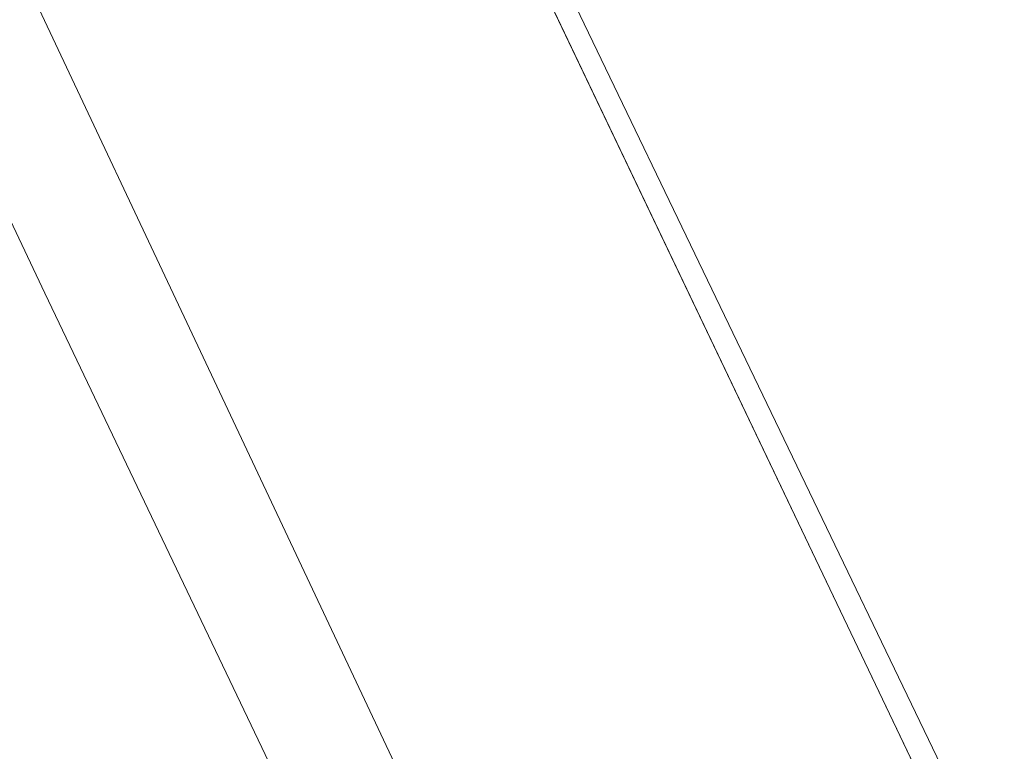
# Model space of a CAD drawing. Header units: metres. Extents: x 163628 to 167676, y 402708 to 405373.
# Tile 645 of 656: x 166395.34 to 166398.42, y 404389.53 to 404391.82. Entities that reach past the tile are written whole.
import ezdxf

# ---------------------------------------------------------------- set-up
doc = ezdxf.new("R2010")
doc.units = ezdxf.units.M
for name, color, linetype, lineweight in [('X-CA190022.004-UO-BGT_Ondergrond$0$GE_203_VGOHaag_Lijn_GEM', 253, 'X-CA190022.004-UO-BGT_Ondergrond$0$Heg', 9), ('X-CA190022.004-UO-BGT_Ondergrond$0$GE_314_WGDRijbaanLokaleweg_Vlak_GEM', 253, 'Continuous', 9), ('X-CA190022.004-UO-BGT_Ondergrond$0$GE_363_OWGBerm_openverharding_Vlak_GEM', 253, 'Continuous', 9), ('X-CA190022.004-UO-BGT_Ondergrond$0$GE_401_OTDErf_Vlak_GEM', 253, 'Continuous', 9), ('X-CA190022.004-UO-KAD_Percelen$0$B-WE-KG-GRENS_PERCEEL-GV', 150, 'Continuous', 9)]:
    doc.layers.add(name, color=color, linetype=linetype, lineweight=lineweight)
doc.linetypes.add('X-CA190022.004-UO-BGT_Ondergrond$0$Heg', pattern='A,5,-1.5,[2,dgnlstyle-meierijstad.shx,S=0.007937,R=45,X=0,Y=0],-1.5', length=8)

msp = doc.modelspace()

# ---------------------------------------------------------------- linework, layer by layer
at = {"layer": 'X-CA190022.004-UO-BGT_Ondergrond$0$GE_203_VGOHaag_Lijn_GEM'}
msp.add_line((166399.4, 404386.836), (166392.163, 404401.997), dxfattribs=at)
at = {"layer": 'X-CA190022.004-UO-BGT_Ondergrond$0$GE_314_WGDRijbaanLokaleweg_Vlak_GEM', "flags": 128}
msp.add_lwpolyline([(166391.753, 404399.586), (166398.415, 404385.451), (166398.144, 404385.323)], dxfattribs=at)
at = {"layer": 'X-CA190022.004-UO-BGT_Ondergrond$0$GE_314_WGDRijbaanLokaleweg_Vlak_GEM', "extrusion": (0, 0, -1)}
msp.add_arc((-166817.5161, 404591.6157), 467.3645, 333.807036, 337.450892, dxfattribs=at)
at = {"layer": 'X-CA190022.004-UO-BGT_Ondergrond$0$GE_314_WGDRijbaanLokaleweg_Vlak_GEM'}
msp.add_arc((166817.5161, 404591.6157), 467.3645, 202.549108, 206.192964, dxfattribs=at)
at = {"layer": 'X-CA190022.004-UO-BGT_Ondergrond$0$GE_363_OWGBerm_openverharding_Vlak_GEM', "flags": 128}
for points in [[(166389.676, 404407.712), (166392.163, 404401.997), (166399.4, 404386.836)], [(166398.415, 404385.451), (166391.753, 404399.586)]]:
    msp.add_lwpolyline(points, dxfattribs=at)
at = {"layer": 'X-CA190022.004-UO-BGT_Ondergrond$0$GE_401_OTDErf_Vlak_GEM', "flags": 128}
msp.add_lwpolyline([(166399.4, 404386.836), (166392.163, 404401.997), (166389.676, 404407.712)], dxfattribs=at)
at = {"layer": 'X-CA190022.004-UO-KAD_Percelen$0$B-WE-KG-GRENS_PERCEEL-GV', "flags": 128}
msp.add_lwpolyline([(166388.877, 404376.557), (166406.027, 404384.829), (166405.577, 404384.637), (166405.111, 404384.49), (166404.632, 404384.389), (166404.147, 404384.336), (166403.658, 404384.33), (166403.172, 404384.372), (166402.692, 404384.461), (166402.223, 404384.597), (166401.768, 404384.777), (166401.334, 404385.001), (166400.923, 404385.266), (166400.542, 404385.571), (166400.19, 404385.911), (166399.875, 404386.284), (166399.597, 404386.686), (166399.36, 404387.114), (166391.798, 404402.829), (166390.732, 404405.282), (166389.686, 404407.743), (166387.78, 404412.373), (166385.945, 404417.03)], dxfattribs=at)
msp.add_lwpolyline([(166399.36, 404387.114), (166399.597, 404386.686), (166399.875, 404386.284), (166400.19, 404385.911), (166400.542, 404385.571), (166400.923, 404385.266), (166401.334, 404385.001), (166401.768, 404384.777), (166402.223, 404384.597), (166402.692, 404384.461), (166403.172, 404384.372), (166403.658, 404384.33), (166404.147, 404384.336), (166404.632, 404384.389), (166405.111, 404384.49), (166405.577, 404384.637), (166406.027, 404384.829), (166417.991, 404390.555), (166413.537, 404399.893), (166409.526, 404408.325), (166405.957, 404415.558), (166389.686, 404407.743), (166390.732, 404405.282), (166391.798, 404402.829)], close=True, dxfattribs=at)

doc.saveas('drawing.dxf')
